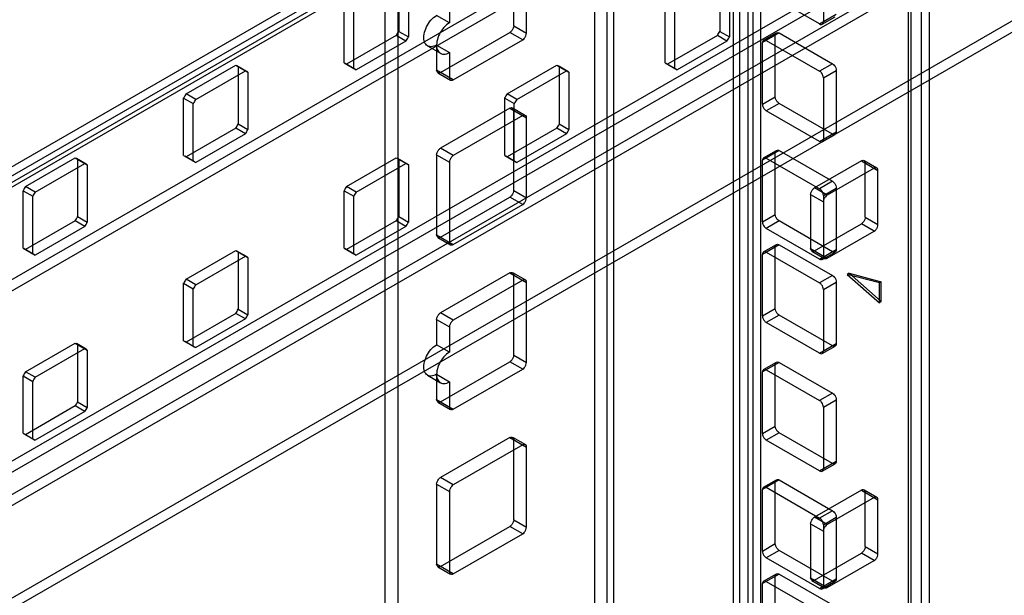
# Model space of a CAD drawing. Header units: millimetres. Extents: x 188 to 1028, y 131 to 1566.
# Tile 282 of 326: x 811 to 919, y 1039 to 1103. Entities that reach past the tile are written whole.
import ezdxf

# ---------------------------------------------------------------- set-up
doc = ezdxf.new("R2010")
doc.units = ezdxf.units.MM
doc.header["$LTSCALE"] = 110.325218
doc.layers.get('0').update_dxf_attribs({"linetype": 'CONTINUOUS'})

msp = doc.modelspace()

# ---------------------------------------------------------------- linework, layer by layer
at = {"color": 7, "linetype": 'CONTINUOUS'}
for p, q in [((892.26, 391.82), (892.26, 1261.15)), ((890.85, 391), (890.85, 1260.33)), ((908.52, 377.53), (908.52, 1252.57)), ((909.94, 376.71), (909.94, 1253.39)), ((908.82, 377.94), (908.82, 1252.16)), ((910.82, 377.94), (910.82, 1252.16)), ((876.06, 365.48), (876.06, 1240.87)), ((889.25, 365.48), (889.25, 1240.87)), ((889.96, 366.81), (889.96, 1241.04)), ((873.94, 1240.36), (873.94, 366.13)), ((875.35, 365.31), (875.35, 1239.54)), ((891.37, 1240.22), (891.37, 365.99)), ((850.89, 355.28), (850.89, 1224.61)), ((852.31, 354.46), (852.31, 1223.79)), ((630.17, 981.96), (946.95, 1164.85)), ((945.45, 1165), (630.79, 983.33)), ((946.95, 1163.63), (631.23, 981.34)), ((946.2, 1163.7), (631.54, 982.03)), ((642.19, 977.47), (956.85, 1159.13)), ((642.19, 976.24), (956.85, 1157.91)), ((944.83, 1132.19), (630.17, 950.52)), ((631.23, 949.91), (945.89, 1131.58)), ((632.29, 948.07), (948.37, 1130.56)), ((632.29, 946.85), (946.95, 1128.52)), ((956.85, 1124.03), (642.19, 942.36)), ((956.85, 1122.8), (642.19, 941.13)), ((865.04, 1102.19), (865.04, 1111.01)), ((866.45, 1101.38), (866.45, 1110.2)), ((899.15, 1109.42), (899.15, 1102.64)), ((852.38, 1107.9), (852.38, 1101.57)), ((853.44, 1107.29), (853.44, 1100.96)), ((887.73, 1107.9), (887.73, 1101.57)), ((888.8, 1107.29), (888.8, 1100.96)), ((857.97, 1105.3), (857.97, 1102.52)), ((898.73, 1102.4), (892.86, 1105.79)), ((846.37, 1098.1), (846.37, 1104.43)), ((881.72, 1098.1), (881.72, 1104.43)), ((847.43, 1097.49), (847.43, 1103.82)), ((857.97, 1102.52), (856.55, 1103.34)), ((882.78, 1097.49), (882.78, 1103.82)), ((898.73, 1102.4), (900.57, 1103.46)), ((899.03, 1102.37), (900.44, 1103.18)), ((865.04, 1102.19), (866.45, 1101.38)), ((852.11, 1101.11), (846.64, 1097.95)), ((853.17, 1100.5), (852.11, 1101.11)), ((852.38, 1101.57), (853.44, 1100.96)), ((856.98, 1097.05), (864.61, 1101.46)), ((858.39, 1096.23), (866.03, 1100.64)), ((866.03, 1100.64), (864.61, 1101.46)), ((887.47, 1101.11), (881.99, 1097.95)), ((888.53, 1100.5), (887.47, 1101.11)), ((887.73, 1101.57), (888.8, 1100.96)), ((894.28, 1101.4), (892.44, 1100.34)), ((892.56, 1100.61), (893.98, 1101.43)), ((892.86, 1100.58), (898.73, 1097.19)), ((893.85, 1094.38), (893.85, 1101.15)), ((894.28, 1101.4), (900.14, 1098.01)), ((853.17, 1100.5), (847.7, 1097.34)), ((855.55, 1099.97), (856.97, 1099.16)), ((856.55, 1100.07), (856.55, 1097.29)), ((856.55, 1100.07), (857.97, 1099.25)), ((888.53, 1100.5), (883.05, 1097.34)), ((892.44, 1093.56), (892.44, 1100.34)), ((857.97, 1099.25), (857.97, 1096.48)), ((828.96, 1094.68), (834.44, 1097.85)), ((834.44, 1097.85), (835.76, 1097.08)), ((835.63, 1097.16), (834.57, 1097.77)), ((834.7, 1097.69), (834.7, 1091.37)), ((846.37, 1098.1), (847.7, 1097.34)), ((847.56, 1097.41), (846.5, 1098.02)), ((864.31, 1094.68), (869.79, 1097.85)), ((869.79, 1097.85), (871.12, 1097.08)), ((870.99, 1097.16), (869.93, 1097.77)), ((870.06, 1097.69), (870.06, 1091.37)), ((881.72, 1098.1), (883.05, 1097.34)), ((882.92, 1097.41), (881.85, 1098.02)), ((900.14, 1098.01), (898.73, 1097.19)), ((830.02, 1094.07), (835.5, 1097.23)), ((835.76, 1097.08), (835.76, 1090.76)), ((858.39, 1096.23), (856.55, 1097.29)), ((856.68, 1097.02), (858.09, 1096.2)), ((865.37, 1094.07), (870.85, 1097.23)), ((871.12, 1097.08), (871.12, 1090.75)), ((899.15, 1096.46), (900.57, 1097.27)), ((899.15, 1096.46), (899.15, 1089.68)), ((900.57, 1097.27), (900.57, 1090.5)), ((828.69, 1087.9), (828.69, 1094.22)), ((828.69, 1094.22), (829.75, 1093.61)), ((830.02, 1094.07), (828.96, 1094.68)), ((864.05, 1087.9), (864.05, 1094.22)), ((864.05, 1094.22), (865.11, 1093.61)), ((865.37, 1094.07), (864.31, 1094.68)), ((892.44, 1093.56), (893.85, 1094.38)), ((829.75, 1087.29), (829.75, 1093.61)), ((864.61, 1093.11), (856.98, 1088.7)), ((864.61, 1093.11), (866.45, 1092.05)), ((864.91, 1093.14), (866.33, 1092.32)), ((865.11, 1087.28), (865.11, 1093.61)), ((894.28, 1093.64), (892.86, 1092.82)), ((900.14, 1090.25), (894.28, 1093.64)), ((866.03, 1092.29), (858.39, 1087.88)), ((865.04, 1084.05), (865.04, 1092.87)), ((866.45, 1083.23), (866.45, 1092.05)), ((898.73, 1089.44), (892.86, 1092.82)), ((834.44, 1090.91), (828.96, 1087.74)), ((835.5, 1090.29), (834.44, 1090.91)), ((834.7, 1091.37), (835.76, 1090.76)), ((869.79, 1090.91), (864.31, 1087.74)), ((870.85, 1090.29), (869.79, 1090.91)), ((870.06, 1091.37), (871.12, 1090.75)), ((835.5, 1090.29), (830.02, 1087.13)), ((870.85, 1090.29), (865.37, 1087.13)), ((898.73, 1089.44), (900.57, 1090.5)), ((899.03, 1089.41), (900.44, 1090.22)), ((858.39, 1087.88), (856.98, 1088.7)), ((811.28, 1084.48), (816.76, 1087.64)), ((816.76, 1087.64), (818.08, 1086.87)), ((817.95, 1086.96), (816.89, 1087.57)), ((828.69, 1087.9), (830.02, 1087.13)), ((829.88, 1087.2), (828.82, 1087.82)), ((846.64, 1084.48), (852.11, 1087.64)), ((852.11, 1087.64), (853.44, 1086.87)), ((853.31, 1086.96), (852.25, 1087.57)), ((856.55, 1087.97), (856.55, 1079.15)), ((856.55, 1087.97), (857.97, 1087.15)), ((864.05, 1087.9), (865.37, 1087.13)), ((865.24, 1087.2), (864.18, 1087.81)), ((894.28, 1088.44), (892.44, 1087.37)), ((892.56, 1087.65), (893.98, 1088.46)), ((892.86, 1087.62), (898.73, 1084.23)), ((893.85, 1081.41), (893.85, 1088.19)), ((894.28, 1088.44), (900.14, 1085.05)), ((812.34, 1083.87), (817.82, 1087.03)), ((817.02, 1087.49), (817.02, 1081.16)), ((818.08, 1086.87), (818.08, 1080.55)), ((847.7, 1083.86), (853.17, 1087.03)), ((852.38, 1087.49), (852.38, 1081.16)), ((853.44, 1086.87), (853.44, 1080.55)), ((857.97, 1087.15), (857.97, 1078.33)), ((892.44, 1080.6), (892.44, 1087.37)), ((903.33, 1087.31), (898.16, 1084.33)), ((904.74, 1086.5), (899.58, 1083.52)), ((903.33, 1087.31), (905.16, 1086.25)), ((903.63, 1087.34), (905.04, 1086.53)), ((903.75, 1081.11), (903.75, 1087.07)), ((905.16, 1080.29), (905.16, 1086.25)), ((812.34, 1083.87), (811.28, 1084.48)), ((847.7, 1083.86), (846.64, 1084.48)), ((899.58, 1083.52), (898.16, 1084.33)), ((900.14, 1085.05), (898.73, 1084.23)), ((811.01, 1077.69), (811.01, 1084.02)), ((811.01, 1084.02), (812.07, 1083.4)), ((812.07, 1077.08), (812.07, 1083.4)), ((846.37, 1077.69), (846.37, 1084.02)), ((846.37, 1084.02), (847.43, 1083.4)), ((847.43, 1077.08), (847.43, 1083.4)), ((856.98, 1078.9), (864.61, 1083.31)), ((866.03, 1082.5), (864.61, 1083.31)), ((865.04, 1084.05), (866.45, 1083.23)), ((897.74, 1083.6), (897.74, 1077.64)), ((897.74, 1083.6), (899.15, 1082.78)), ((899.15, 1083.5), (900.57, 1084.31)), ((899.15, 1083.5), (899.15, 1076.72)), ((900.57, 1084.31), (900.57, 1077.53)), ((858.39, 1078.09), (866.03, 1082.5)), ((817.02, 1081.16), (818.08, 1080.55)), ((852.38, 1081.16), (853.44, 1080.55)), ((892.44, 1080.6), (893.85, 1081.41)), ((903.75, 1081.11), (905.16, 1080.29)), ((816.76, 1080.7), (811.28, 1077.54)), ((817.82, 1080.09), (812.34, 1076.93)), ((817.82, 1080.09), (816.76, 1080.7)), ((852.11, 1080.7), (846.64, 1077.54)), ((853.17, 1080.09), (847.7, 1076.92)), ((853.17, 1080.09), (852.11, 1080.7)), ((894.28, 1080.68), (892.86, 1079.86)), ((900.14, 1077.29), (894.28, 1080.68)), ((898.16, 1077.39), (903.33, 1080.37)), ((904.74, 1079.56), (903.33, 1080.37)), ((856.55, 1079.15), (858.39, 1078.09)), ((898.73, 1076.47), (892.86, 1079.86)), ((899.58, 1076.58), (904.74, 1079.56)), ((856.68, 1078.87), (858.09, 1078.06)), ((894.28, 1078.07), (892.44, 1077)), ((892.56, 1077.28), (893.98, 1078.1)), ((893.85, 1071.04), (893.85, 1077.82)), ((894.28, 1078.07), (900.14, 1074.68)), ((811.01, 1077.69), (812.34, 1076.93)), ((812.2, 1077), (811.14, 1077.61)), ((828.96, 1074.27), (834.44, 1077.43)), ((830.02, 1073.66), (835.5, 1076.82)), ((834.44, 1077.43), (835.76, 1076.67)), ((835.63, 1076.75), (834.57, 1077.36)), ((834.7, 1077.28), (834.7, 1070.95)), ((846.37, 1077.69), (847.7, 1076.92)), ((847.56, 1077), (846.5, 1077.61)), ((892.44, 1070.23), (892.44, 1077)), ((892.86, 1077.25), (898.73, 1073.86)), ((897.74, 1077.64), (899.58, 1076.58)), ((897.86, 1077.36), (899.28, 1076.55)), ((898.73, 1076.47), (900.57, 1077.53)), ((899.03, 1076.44), (900.44, 1077.26)), ((835.76, 1076.67), (835.76, 1070.34)), ((864.61, 1074.96), (856.98, 1070.55)), ((864.61, 1074.96), (866.45, 1073.9)), ((864.91, 1074.99), (866.33, 1074.18)), ((865.04, 1065.9), (865.04, 1074.72)), ((900.14, 1074.68), (898.73, 1073.86)), ((901.98, 1074.92), (901.77, 1074.8)), ((905.31, 1073.85), (901.77, 1074.8)), ((901.77, 1074.8), (905.31, 1071.66)), ((901.98, 1074.92), (905.52, 1073.97)), ((905.52, 1071.79), (901.98, 1074.92)), ((828.69, 1067.48), (828.69, 1073.81)), ((828.69, 1073.81), (829.75, 1073.2)), ((830.02, 1073.66), (828.96, 1074.27)), ((866.03, 1074.15), (858.39, 1069.74)), ((866.45, 1065.08), (866.45, 1073.9)), ((899.15, 1073.13), (900.57, 1073.94)), ((900.57, 1073.94), (900.57, 1067.17)), ((905.52, 1073.97), (905.31, 1073.85)), ((905.31, 1071.66), (905.31, 1073.85)), ((905.52, 1071.79), (905.52, 1073.97)), ((829.75, 1066.87), (829.75, 1073.2)), ((899.15, 1073.13), (899.15, 1066.35)), ((905.52, 1071.79), (905.31, 1071.66)), ((834.44, 1070.49), (828.96, 1067.33)), ((835.5, 1069.88), (834.44, 1070.49)), ((834.7, 1070.95), (835.76, 1070.34)), ((858.39, 1069.74), (856.98, 1070.55)), ((892.44, 1070.23), (893.85, 1071.04)), ((894.28, 1070.31), (892.86, 1069.49)), ((900.14, 1066.92), (894.28, 1070.31)), ((835.5, 1069.88), (830.02, 1066.72)), ((856.55, 1069.82), (856.55, 1067.04)), ((856.55, 1069.82), (857.97, 1069)), ((898.73, 1066.1), (892.86, 1069.49)), ((857.97, 1069), (857.97, 1066.23)), ((811.28, 1064.07), (816.76, 1067.23)), ((816.76, 1067.23), (818.08, 1066.46)), ((817.95, 1066.54), (816.89, 1067.16)), ((817.02, 1067.07), (817.02, 1060.75)), ((828.69, 1067.48), (830.02, 1066.72)), ((829.88, 1066.79), (828.82, 1067.4)), ((857.97, 1066.23), (856.55, 1067.04)), ((898.73, 1066.1), (900.57, 1067.17)), ((812.34, 1063.45), (817.82, 1066.61)), ((818.08, 1066.46), (818.08, 1060.14)), ((865.04, 1065.9), (866.45, 1065.08)), ((899.03, 1066.07), (900.44, 1066.89)), ((856.98, 1060.76), (864.61, 1065.17)), ((866.03, 1064.35), (864.61, 1065.17)), ((894.28, 1065.1), (892.44, 1064.04)), ((892.56, 1064.32), (893.98, 1065.13)), ((893.85, 1058.08), (893.85, 1064.86)), ((894.28, 1065.1), (900.14, 1061.72)), ((812.34, 1063.45), (811.28, 1064.07)), ((856.55, 1063.78), (856.55, 1061)), ((856.55, 1063.78), (857.97, 1062.96)), ((858.39, 1059.94), (866.03, 1064.35)), ((892.44, 1057.27), (892.44, 1064.04)), ((892.86, 1064.29), (898.73, 1060.9)), ((811.01, 1057.28), (811.01, 1063.6)), ((811.01, 1063.6), (812.07, 1062.99)), ((812.07, 1056.67), (812.07, 1062.99)), ((855.55, 1063.68), (856.97, 1062.86)), ((857.97, 1062.96), (857.97, 1060.18)), ((900.14, 1061.72), (898.73, 1060.9)), ((817.02, 1060.75), (818.08, 1060.14)), ((856.55, 1061), (858.39, 1059.94)), ((856.68, 1060.73), (858.09, 1059.91)), ((899.15, 1060.16), (900.57, 1060.98)), ((900.57, 1060.98), (900.57, 1054.2)), ((816.76, 1060.29), (811.28, 1057.12)), ((817.82, 1059.67), (812.34, 1056.51)), ((817.82, 1059.67), (816.76, 1060.29)), ((899.15, 1060.16), (899.15, 1053.39)), ((811.01, 1057.28), (812.34, 1056.51)), ((892.44, 1057.27), (893.85, 1058.08)), ((894.28, 1057.35), (892.86, 1056.53)), ((900.14, 1053.96), (894.28, 1057.35)), ((812.2, 1056.58), (811.14, 1057.2)), ((864.61, 1056.82), (856.98, 1052.41)), ((864.61, 1056.82), (866.45, 1055.76)), ((864.91, 1056.85), (866.33, 1056.03)), ((865.04, 1047.75), (865.04, 1056.57)), ((898.73, 1053.14), (892.86, 1056.53)), ((866.03, 1056), (858.39, 1051.59)), ((866.45, 1046.94), (866.45, 1055.76)), ((898.73, 1053.14), (900.57, 1054.2)), ((899.03, 1053.11), (900.44, 1053.93)), ((858.39, 1051.59), (856.98, 1052.41)), ((894.28, 1052.14), (892.44, 1051.08)), ((892.56, 1051.35), (893.98, 1052.17)), ((893.85, 1045.12), (893.85, 1051.9)), ((894.28, 1052.14), (900.14, 1048.75)), ((856.55, 1051.67), (856.55, 1042.85)), ((856.55, 1051.67), (857.97, 1050.86)), ((857.97, 1050.86), (857.97, 1042.04)), ((892.44, 1044.3), (892.44, 1051.08)), ((892.86, 1051.33), (898.73, 1047.94)), ((903.33, 1051.02), (898.16, 1048.04)), ((903.33, 1051.02), (905.16, 1049.96)), ((903.63, 1051.05), (905.04, 1050.23)), ((903.75, 1044.81), (903.75, 1050.77)), ((904.74, 1050.2), (899.58, 1047.22)), ((905.16, 1044), (905.16, 1049.96)), ((900.14, 1048.75), (898.73, 1047.94)), ((865.04, 1047.75), (866.45, 1046.94)), ((899.58, 1047.22), (898.16, 1048.04)), ((899.15, 1047.2), (900.57, 1048.02)), ((900.57, 1048.02), (900.57, 1041.24)), ((856.98, 1042.61), (864.61, 1047.02)), ((866.03, 1046.2), (864.61, 1047.02)), ((897.74, 1047.3), (897.74, 1041.34)), ((897.74, 1047.3), (899.15, 1046.49)), ((899.15, 1047.2), (899.15, 1040.42)), ((858.39, 1041.79), (866.03, 1046.2)), ((892.44, 1044.3), (893.85, 1045.12)), ((894.28, 1044.38), (892.86, 1043.57)), ((900.14, 1041), (894.28, 1044.38)), ((903.75, 1044.81), (905.16, 1044)), ((898.73, 1040.18), (892.86, 1043.57)), ((898.16, 1041.1), (903.33, 1044.08)), ((899.58, 1040.28), (904.74, 1043.26)), ((904.74, 1043.26), (903.33, 1044.08)), ((858.39, 1041.79), (856.55, 1042.85)), ((856.68, 1042.58), (858.09, 1041.76)), ((894.28, 1041.77), (892.44, 1040.71)), ((892.56, 1040.99), (893.98, 1041.8)), ((892.86, 1040.96), (898.73, 1037.57)), ((893.85, 1034.75), (893.85, 1041.53)), ((894.28, 1041.77), (900.14, 1038.38)), ((897.74, 1041.34), (899.58, 1040.28)), ((897.86, 1041.07), (899.28, 1040.25)), ((898.73, 1040.18), (900.57, 1041.24)), ((899.03, 1040.15), (900.44, 1040.97)), ((892.44, 1033.93), (892.44, 1040.71))]:
    msp.add_line(p, q, dxfattribs=at)
for centre, start, end in [((843.63, 1106.32), 328.4656, 331.5346), ((844.69, 1105.71), 328.4656, 331.5346), ((878.98, 1106.32), 328.4656, 331.5346), ((880.04, 1105.71), 328.4656, 331.5346), ((837.44, 1089.48), 148.4656, 151.5346), ((872.8, 1089.48), 148.4656, 151.5346), ((838.5, 1088.86), 148.4656, 151.5346), ((873.86, 1088.86), 148.4656, 151.5346), ((825.95, 1096.11), 328.4656, 331.5346), ((861.31, 1096.11), 328.4656, 331.5346), ((827.01, 1095.5), 328.4656, 331.5346), ((862.37, 1095.5), 328.4656, 331.5346), ((819.77, 1079.27), 148.4656, 151.5346), ((855.12, 1079.27), 148.4656, 151.5346), ((820.83, 1078.66), 148.4656, 151.5346), ((856.18, 1078.66), 148.4656, 151.5346), ((808.27, 1085.91), 328.4656, 331.5346), ((843.63, 1085.91), 328.4656, 331.5346), ((809.33, 1085.29), 328.4656, 331.5346), ((844.69, 1085.29), 328.4656, 331.5346), ((837.44, 1069.06), 148.4656, 151.5346), ((838.5, 1068.45), 148.4656, 151.5346), ((825.95, 1075.7), 328.4656, 331.5346), ((827.01, 1075.09), 328.4656, 331.5346), ((819.77, 1058.86), 148.4656, 151.5346), ((820.83, 1058.25), 148.4656, 151.5346), ((808.27, 1065.49), 328.4656, 331.5346), ((809.33, 1064.88), 328.4656, 331.5346)]:
    msp.add_arc(centre, 9.96, start, end, dxfattribs=at)
for points, knots in [([(856.55, 1100.07), (856.36, 1099.96), (855.98, 1099.81), (855.38, 1100), (855.11, 1100.59), (855.14, 1101.31), (855.41, 1102.1), (855.88, 1102.81), (856.31, 1103.2), (856.55, 1103.34)], [0, 0, 0, 0, 0.130229, 0.233173, 0.344877, 0.489739, 0.658606, 0.83605, 1, 1, 1, 1]), ([(857.97, 1102.52), (857.73, 1102.38), (857.3, 1102), (856.83, 1101.29), (856.56, 1100.51), (856.52, 1099.79), (856.79, 1099.19), (857.39, 1098.99), (857.78, 1099.15), (857.97, 1099.25)], [0, 0, 0, 0, 0.162891, 0.338516, 0.507397, 0.652857, 0.765205, 0.869083, 1, 1, 1, 1]), ([(865.04, 1102.19), (865.04, 1102.1), (864.99, 1101.91), (864.85, 1101.65), (864.7, 1101.51), (864.61, 1101.46)], [0, 0, 0, 0, 0.314241, 0.656303, 1, 1, 1, 1]), ([(898.73, 1102.4), (898.79, 1102.36), (899, 1102.27), (899.15, 1102.52), (899.15, 1102.64)], [0, 0, 0, 0, 0.366154, 1, 1, 1, 1]), ([(866.03, 1100.64), (866.11, 1100.69), (866.25, 1100.82), (866.4, 1101.08), (866.45, 1101.28), (866.45, 1101.38)], [0, 0, 0, 0, 0.314238, 0.6563, 1, 1, 1, 1]), ([(892.86, 1100.58), (892.8, 1100.62), (892.59, 1100.71), (892.44, 1100.46), (892.44, 1100.34)], [0, 0, 0, 0, 0.366154, 1, 1, 1, 1]), ([(893.85, 1101.15), (893.85, 1101.22), (893.88, 1101.45), (894.17, 1101.46), (894.28, 1101.4)], [0, 0, 0, 0, 0.366159, 1, 1, 1, 1]), ([(900.14, 1098.01), (900.22, 1097.96), (900.37, 1097.83), (900.52, 1097.57), (900.57, 1097.37), (900.57, 1097.27)], [0, 0, 0, 0, 0.314239, 0.6563, 1, 1, 1, 1]), ([(856.98, 1097.05), (856.91, 1097.01), (856.71, 1096.92), (856.55, 1097.17), (856.55, 1097.29)], [0, 0, 0, 0, 0.366154, 1, 1, 1, 1]), ([(857.97, 1096.48), (857.97, 1096.41), (857.99, 1096.18), (858.28, 1096.17), (858.39, 1096.23)], [0, 0, 0, 0, 0.36616, 1, 1, 1, 1]), ([(899.15, 1096.46), (899.15, 1096.55), (899.11, 1096.74), (898.97, 1097), (898.82, 1097.14), (898.73, 1097.19)], [0, 0, 0, 0, 0.31424, 0.656302, 1, 1, 1, 1]), ([(894.28, 1093.64), (894.2, 1093.69), (894.05, 1093.82), (893.9, 1094.07), (893.85, 1094.27), (893.85, 1094.38)], [0, 0, 0, 0, 0.314239, 0.6563, 1, 1, 1, 1]), ([(864.61, 1093.11), (864.67, 1093.15), (864.88, 1093.24), (865.04, 1092.99), (865.04, 1092.87)], [0, 0, 0, 0, 0.366154, 1, 1, 1, 1]), ([(892.44, 1093.56), (892.44, 1093.47), (892.48, 1093.27), (892.63, 1093.02), (892.77, 1092.87), (892.86, 1092.82)], [0, 0, 0, 0, 0.31424, 0.656302, 1, 1, 1, 1]), ([(866.45, 1092.05), (866.45, 1092.12), (866.43, 1092.35), (866.13, 1092.36), (866.03, 1092.29)], [0, 0, 0, 0, 0.36616, 1, 1, 1, 1]), ([(900.57, 1090.5), (900.57, 1090.43), (900.54, 1090.2), (900.25, 1090.19), (900.14, 1090.25)], [0, 0, 0, 0, 0.366159, 1, 1, 1, 1]), ([(856.55, 1087.97), (856.55, 1088.06), (856.6, 1088.25), (856.74, 1088.51), (856.89, 1088.65), (856.98, 1088.7)], [0, 0, 0, 0, 0.314241, 0.656303, 1, 1, 1, 1]), ([(898.73, 1089.44), (898.79, 1089.4), (899, 1089.31), (899.15, 1089.56), (899.15, 1089.68)], [0, 0, 0, 0, 0.366154, 1, 1, 1, 1]), ([(858.39, 1087.88), (858.31, 1087.84), (858.17, 1087.7), (858.02, 1087.45), (857.97, 1087.25), (857.97, 1087.15)], [0, 0, 0, 0, 0.314238, 0.6563, 1, 1, 1, 1]), ([(892.86, 1087.62), (892.8, 1087.65), (892.59, 1087.75), (892.44, 1087.5), (892.44, 1087.37)], [0, 0, 0, 0, 0.366154, 1, 1, 1, 1]), ([(893.85, 1088.19), (893.85, 1088.26), (893.88, 1088.49), (894.17, 1088.5), (894.28, 1088.44)], [0, 0, 0, 0, 0.366159, 1, 1, 1, 1]), ([(903.33, 1087.31), (903.39, 1087.35), (903.6, 1087.44), (903.75, 1087.19), (903.75, 1087.07)], [0, 0, 0, 0, 0.366154, 1, 1, 1, 1]), ([(905.16, 1086.25), (905.16, 1086.32), (905.14, 1086.55), (904.85, 1086.56), (904.74, 1086.5)], [0, 0, 0, 0, 0.36616, 1, 1, 1, 1]), ([(897.74, 1083.6), (897.74, 1083.69), (897.78, 1083.88), (897.93, 1084.14), (898.08, 1084.28), (898.16, 1084.33)], [0, 0, 0, 0, 0.314241, 0.656303, 1, 1, 1, 1]), ([(900.14, 1085.05), (900.22, 1085), (900.37, 1084.87), (900.52, 1084.61), (900.57, 1084.41), (900.57, 1084.31)], [0, 0, 0, 0, 0.314239, 0.6563, 1, 1, 1, 1]), ([(865.04, 1084.05), (865.04, 1083.96), (864.99, 1083.76), (864.85, 1083.51), (864.7, 1083.36), (864.61, 1083.31)], [0, 0, 0, 0, 0.314241, 0.656303, 1, 1, 1, 1]), ([(866.03, 1082.5), (866.11, 1082.54), (866.25, 1082.68), (866.4, 1082.93), (866.45, 1083.13), (866.45, 1083.23)], [0, 0, 0, 0, 0.314238, 0.6563, 1, 1, 1, 1]), ([(899.15, 1083.5), (899.15, 1083.59), (899.11, 1083.78), (898.97, 1084.04), (898.82, 1084.18), (898.73, 1084.23)], [0, 0, 0, 0, 0.31424, 0.656302, 1, 1, 1, 1]), ([(899.58, 1083.52), (899.5, 1083.47), (899.35, 1083.34), (899.2, 1083.08), (899.15, 1082.88), (899.15, 1082.78)], [0, 0, 0, 0, 0.314238, 0.6563, 1, 1, 1, 1]), ([(894.28, 1080.68), (894.2, 1080.72), (894.05, 1080.86), (893.9, 1081.11), (893.85, 1081.31), (893.85, 1081.41)], [0, 0, 0, 0, 0.314239, 0.6563, 1, 1, 1, 1]), ([(903.75, 1081.11), (903.75, 1081.02), (903.71, 1080.82), (903.56, 1080.57), (903.41, 1080.42), (903.33, 1080.37)], [0, 0, 0, 0, 0.314241, 0.656303, 1, 1, 1, 1]), ([(892.44, 1080.6), (892.44, 1080.5), (892.48, 1080.31), (892.63, 1080.06), (892.77, 1079.91), (892.86, 1079.86)], [0, 0, 0, 0, 0.31424, 0.656302, 1, 1, 1, 1]), ([(904.74, 1079.56), (904.82, 1079.6), (904.96, 1079.74), (905.11, 1079.99), (905.16, 1080.19), (905.16, 1080.29)], [0, 0, 0, 0, 0.314238, 0.6563, 1, 1, 1, 1]), ([(856.98, 1078.9), (856.91, 1078.87), (856.71, 1078.78), (856.55, 1079.02), (856.55, 1079.15)], [0, 0, 0, 0, 0.366154, 1, 1, 1, 1]), ([(857.97, 1078.33), (857.97, 1078.26), (857.99, 1078.03), (858.28, 1078.02), (858.39, 1078.09)], [0, 0, 0, 0, 0.36616, 1, 1, 1, 1]), ([(893.85, 1077.82), (893.85, 1077.89), (893.88, 1078.12), (894.17, 1078.13), (894.28, 1078.07)], [0, 0, 0, 0, 0.366159, 1, 1, 1, 1]), ([(892.86, 1077.25), (892.8, 1077.28), (892.59, 1077.38), (892.44, 1077.13), (892.44, 1077)], [0, 0, 0, 0, 0.366154, 1, 1, 1, 1]), ([(898.16, 1077.39), (898.1, 1077.36), (897.89, 1077.27), (897.74, 1077.51), (897.74, 1077.64)], [0, 0, 0, 0, 0.366154, 1, 1, 1, 1]), ([(899.15, 1076.82), (899.15, 1076.75), (899.18, 1076.52), (899.47, 1076.51), (899.58, 1076.58)], [0, 0, 0, 0, 0.36616, 1, 1, 1, 1]), ([(900.57, 1077.53), (900.57, 1077.46), (900.54, 1077.24), (900.25, 1077.23), (900.14, 1077.29)], [0, 0, 0, 0, 0.366159, 1, 1, 1, 1]), ([(898.73, 1076.47), (898.79, 1076.44), (899, 1076.35), (899.15, 1076.59), (899.15, 1076.72)], [0, 0, 0, 0, 0.366154, 1, 1, 1, 1]), ([(864.61, 1074.96), (864.67, 1075), (864.88, 1075.09), (865.04, 1074.84), (865.04, 1074.72)], [0, 0, 0, 0, 0.366154, 1, 1, 1, 1]), ([(900.14, 1074.68), (900.22, 1074.63), (900.37, 1074.5), (900.52, 1074.24), (900.57, 1074.04), (900.57, 1073.94)], [0, 0, 0, 0, 0.314239, 0.6563, 1, 1, 1, 1]), ([(866.45, 1073.9), (866.45, 1073.97), (866.43, 1074.2), (866.13, 1074.21), (866.03, 1074.15)], [0, 0, 0, 0, 0.36616, 1, 1, 1, 1]), ([(899.15, 1073.13), (899.15, 1073.22), (899.11, 1073.41), (898.97, 1073.67), (898.82, 1073.81), (898.73, 1073.86)], [0, 0, 0, 0, 0.31424, 0.656302, 1, 1, 1, 1]), ([(856.55, 1069.82), (856.55, 1069.91), (856.6, 1070.1), (856.74, 1070.36), (856.89, 1070.5), (856.98, 1070.55)], [0, 0, 0, 0, 0.314241, 0.656303, 1, 1, 1, 1]), ([(892.44, 1070.23), (892.44, 1070.14), (892.48, 1069.94), (892.63, 1069.69), (892.77, 1069.54), (892.86, 1069.49)], [0, 0, 0, 0, 0.31424, 0.656302, 1, 1, 1, 1]), ([(894.28, 1070.31), (894.2, 1070.35), (894.05, 1070.49), (893.9, 1070.74), (893.85, 1070.94), (893.85, 1071.04)], [0, 0, 0, 0, 0.314239, 0.6563, 1, 1, 1, 1]), ([(858.39, 1069.74), (858.31, 1069.69), (858.17, 1069.56), (858.02, 1069.3), (857.97, 1069.1), (857.97, 1069)], [0, 0, 0, 0, 0.314238, 0.6563, 1, 1, 1, 1]), ([(856.55, 1063.78), (856.36, 1063.67), (855.98, 1063.51), (855.38, 1063.71), (855.11, 1064.3), (855.14, 1065.02), (855.41, 1065.8), (855.88, 1066.52), (856.31, 1066.91), (856.55, 1067.04)], [0, 0, 0, 0, 0.130229, 0.233173, 0.344877, 0.489739, 0.658606, 0.83605, 1, 1, 1, 1]), ([(900.57, 1067.17), (900.57, 1067.09), (900.54, 1066.87), (900.25, 1066.86), (900.14, 1066.92)], [0, 0, 0, 0, 0.366159, 1, 1, 1, 1]), ([(857.97, 1066.23), (857.73, 1066.09), (857.3, 1065.71), (856.83, 1065), (856.56, 1064.21), (856.52, 1063.49), (856.79, 1062.9), (857.39, 1062.7), (857.78, 1062.85), (857.97, 1062.96)], [0, 0, 0, 0, 0.162891, 0.338516, 0.507397, 0.652857, 0.765205, 0.869083, 1, 1, 1, 1]), ([(865.04, 1065.9), (865.04, 1065.81), (864.99, 1065.62), (864.85, 1065.36), (864.7, 1065.22), (864.61, 1065.17)], [0, 0, 0, 0, 0.314241, 0.656303, 1, 1, 1, 1]), ([(898.73, 1066.1), (898.79, 1066.07), (899, 1065.98), (899.15, 1066.22), (899.15, 1066.35)], [0, 0, 0, 0, 0.366154, 1, 1, 1, 1]), ([(866.03, 1064.35), (866.11, 1064.39), (866.25, 1064.53), (866.4, 1064.78), (866.45, 1064.98), (866.45, 1065.08)], [0, 0, 0, 0, 0.314238, 0.6563, 1, 1, 1, 1]), ([(893.85, 1064.86), (893.85, 1064.93), (893.88, 1065.16), (894.17, 1065.17), (894.28, 1065.1)], [0, 0, 0, 0, 0.366159, 1, 1, 1, 1]), ([(892.86, 1064.29), (892.8, 1064.32), (892.59, 1064.41), (892.44, 1064.17), (892.44, 1064.04)], [0, 0, 0, 0, 0.366154, 1, 1, 1, 1]), ([(900.14, 1061.72), (900.22, 1061.67), (900.37, 1061.53), (900.52, 1061.28), (900.57, 1061.08), (900.57, 1060.98)], [0, 0, 0, 0, 0.314239, 0.6563, 1, 1, 1, 1]), ([(856.98, 1060.76), (856.91, 1060.72), (856.71, 1060.63), (856.55, 1060.88), (856.55, 1061)], [0, 0, 0, 0, 0.366154, 1, 1, 1, 1]), ([(899.15, 1060.16), (899.15, 1060.26), (899.11, 1060.45), (898.97, 1060.7), (898.82, 1060.85), (898.73, 1060.9)], [0, 0, 0, 0, 0.31424, 0.656302, 1, 1, 1, 1]), ([(857.97, 1060.18), (857.97, 1060.11), (857.99, 1059.89), (858.28, 1059.88), (858.39, 1059.94)], [0, 0, 0, 0, 0.36616, 1, 1, 1, 1]), ([(892.44, 1057.27), (892.44, 1057.17), (892.48, 1056.98), (892.63, 1056.72), (892.77, 1056.58), (892.86, 1056.53)], [0, 0, 0, 0, 0.31424, 0.656302, 1, 1, 1, 1]), ([(894.28, 1057.35), (894.2, 1057.39), (894.05, 1057.53), (893.9, 1057.78), (893.85, 1057.98), (893.85, 1058.08)], [0, 0, 0, 0, 0.314239, 0.6563, 1, 1, 1, 1]), ([(864.61, 1056.82), (864.67, 1056.85), (864.88, 1056.94), (865.04, 1056.7), (865.04, 1056.57)], [0, 0, 0, 0, 0.366154, 1, 1, 1, 1]), ([(866.45, 1055.76), (866.45, 1055.83), (866.43, 1056.05), (866.13, 1056.06), (866.03, 1056)], [0, 0, 0, 0, 0.36616, 1, 1, 1, 1]), ([(900.57, 1054.2), (900.57, 1054.13), (900.54, 1053.91), (900.25, 1053.9), (900.14, 1053.96)], [0, 0, 0, 0, 0.366159, 1, 1, 1, 1]), ([(898.73, 1053.14), (898.79, 1053.11), (899, 1053.01), (899.15, 1053.26), (899.15, 1053.39)], [0, 0, 0, 0, 0.366154, 1, 1, 1, 1]), ([(856.55, 1051.67), (856.55, 1051.76), (856.6, 1051.96), (856.74, 1052.21), (856.89, 1052.36), (856.98, 1052.41)], [0, 0, 0, 0, 0.314241, 0.656303, 1, 1, 1, 1]), ([(893.85, 1051.9), (893.85, 1051.97), (893.88, 1052.19), (894.17, 1052.2), (894.28, 1052.14)], [0, 0, 0, 0, 0.366159, 1, 1, 1, 1]), ([(858.39, 1051.59), (858.31, 1051.55), (858.17, 1051.41), (858.02, 1051.16), (857.97, 1050.96), (857.97, 1050.86)], [0, 0, 0, 0, 0.314238, 0.6563, 1, 1, 1, 1]), ([(892.86, 1051.33), (892.8, 1051.36), (892.59, 1051.45), (892.44, 1051.2), (892.44, 1051.08)], [0, 0, 0, 0, 0.366154, 1, 1, 1, 1]), ([(903.33, 1051.02), (903.39, 1051.06), (903.6, 1051.15), (903.75, 1050.9), (903.75, 1050.77)], [0, 0, 0, 0, 0.366154, 1, 1, 1, 1]), ([(905.16, 1049.96), (905.16, 1050.03), (905.14, 1050.26), (904.85, 1050.26), (904.74, 1050.2)], [0, 0, 0, 0, 0.36616, 1, 1, 1, 1]), ([(900.14, 1048.75), (900.22, 1048.71), (900.37, 1048.57), (900.52, 1048.32), (900.57, 1048.12), (900.57, 1048.02)], [0, 0, 0, 0, 0.314239, 0.6563, 1, 1, 1, 1]), ([(865.04, 1047.75), (865.04, 1047.66), (864.99, 1047.47), (864.85, 1047.21), (864.7, 1047.07), (864.61, 1047.02)], [0, 0, 0, 0, 0.314241, 0.656303, 1, 1, 1, 1]), ([(897.74, 1047.3), (897.74, 1047.4), (897.78, 1047.59), (897.93, 1047.84), (898.08, 1047.99), (898.16, 1048.04)], [0, 0, 0, 0, 0.314241, 0.656303, 1, 1, 1, 1]), ([(899.15, 1047.2), (899.15, 1047.29), (899.11, 1047.49), (898.97, 1047.74), (898.82, 1047.89), (898.73, 1047.94)], [0, 0, 0, 0, 0.31424, 0.656302, 1, 1, 1, 1]), ([(866.03, 1046.2), (866.11, 1046.25), (866.25, 1046.38), (866.4, 1046.64), (866.45, 1046.84), (866.45, 1046.94)], [0, 0, 0, 0, 0.314238, 0.6563, 1, 1, 1, 1]), ([(899.58, 1047.22), (899.5, 1047.18), (899.35, 1047.04), (899.2, 1046.79), (899.15, 1046.59), (899.15, 1046.49)], [0, 0, 0, 0, 0.314238, 0.6563, 1, 1, 1, 1]), ([(892.44, 1044.3), (892.44, 1044.21), (892.48, 1044.02), (892.63, 1043.76), (892.77, 1043.62), (892.86, 1043.57)], [0, 0, 0, 0, 0.31424, 0.656302, 1, 1, 1, 1]), ([(894.28, 1044.38), (894.2, 1044.43), (894.05, 1044.57), (893.9, 1044.82), (893.85, 1045.02), (893.85, 1045.12)], [0, 0, 0, 0, 0.314239, 0.6563, 1, 1, 1, 1]), ([(903.75, 1044.81), (903.75, 1044.72), (903.71, 1044.53), (903.56, 1044.27), (903.41, 1044.13), (903.33, 1044.08)], [0, 0, 0, 0, 0.314241, 0.656303, 1, 1, 1, 1]), ([(904.74, 1043.26), (904.82, 1043.31), (904.96, 1043.44), (905.11, 1043.7), (905.16, 1043.9), (905.16, 1044)], [0, 0, 0, 0, 0.314238, 0.6563, 1, 1, 1, 1]), ([(856.98, 1042.61), (856.91, 1042.57), (856.71, 1042.48), (856.55, 1042.73), (856.55, 1042.85)], [0, 0, 0, 0, 0.366154, 1, 1, 1, 1]), ([(857.97, 1042.04), (857.97, 1041.97), (857.99, 1041.74), (858.28, 1041.73), (858.39, 1041.79)], [0, 0, 0, 0, 0.36616, 1, 1, 1, 1]), ([(892.86, 1040.96), (892.8, 1040.99), (892.59, 1041.08), (892.44, 1040.83), (892.44, 1040.71)], [0, 0, 0, 0, 0.366154, 1, 1, 1, 1]), ([(893.85, 1041.53), (893.85, 1041.6), (893.88, 1041.82), (894.17, 1041.83), (894.28, 1041.77)], [0, 0, 0, 0, 0.366159, 1, 1, 1, 1]), ([(898.16, 1041.1), (898.1, 1041.06), (897.89, 1040.97), (897.74, 1041.22), (897.74, 1041.34)], [0, 0, 0, 0, 0.366154, 1, 1, 1, 1]), ([(900.57, 1041.24), (900.57, 1041.17), (900.54, 1040.94), (900.25, 1040.93), (900.14, 1041)], [0, 0, 0, 0, 0.366159, 1, 1, 1, 1]), ([(898.73, 1040.18), (898.79, 1040.14), (899, 1040.05), (899.15, 1040.3), (899.15, 1040.42)], [0, 0, 0, 0, 0.366154, 1, 1, 1, 1]), ([(899.15, 1040.53), (899.15, 1040.46), (899.18, 1040.23), (899.47, 1040.22), (899.58, 1040.28)], [0, 0, 0, 0, 0.36616, 1, 1, 1, 1])]:
    msp.add_open_spline(points, degree=3, knots=knots, dxfattribs=at)
for points in [[(834.44, 1097.85), (834.5, 1097.82), (834.56, 1097.79), (834.62, 1097.75)], [(846.64, 1097.95), (846.57, 1097.98), (846.51, 1098.01), (846.46, 1098.05)], [(847.43, 1097.49), (847.49, 1097.45), (847.54, 1097.41), (847.6, 1097.38)], [(869.79, 1097.85), (869.85, 1097.82), (869.91, 1097.79), (869.97, 1097.75)], [(881.99, 1097.95), (881.93, 1097.98), (881.87, 1098.01), (881.81, 1098.05)], [(882.78, 1097.49), (882.84, 1097.45), (882.9, 1097.41), (882.96, 1097.38)], [(835.76, 1097.08), (835.71, 1097.12), (835.65, 1097.16), (835.59, 1097.19)], [(871.12, 1097.08), (871.06, 1097.12), (871, 1097.16), (870.94, 1097.19)], [(816.76, 1087.64), (816.82, 1087.61), (816.88, 1087.58), (816.94, 1087.54)], [(828.96, 1087.74), (828.9, 1087.77), (828.83, 1087.8), (828.78, 1087.84)], [(852.11, 1087.64), (852.17, 1087.61), (852.24, 1087.58), (852.29, 1087.54)], [(864.31, 1087.74), (864.25, 1087.77), (864.19, 1087.8), (864.13, 1087.84)], [(818.08, 1086.87), (818.03, 1086.91), (817.97, 1086.95), (817.91, 1086.98)], [(829.75, 1087.29), (829.81, 1087.25), (829.87, 1087.21), (829.93, 1087.18)], [(853.44, 1086.87), (853.38, 1086.91), (853.33, 1086.95), (853.27, 1086.98)], [(865.11, 1087.28), (865.16, 1087.25), (865.22, 1087.21), (865.28, 1087.18)], [(811.28, 1077.54), (811.22, 1077.57), (811.16, 1077.6), (811.1, 1077.64)], [(812.07, 1077.08), (812.13, 1077.04), (812.19, 1077), (812.25, 1076.97)], [(834.44, 1077.43), (834.5, 1077.4), (834.56, 1077.37), (834.62, 1077.34)], [(835.76, 1076.67), (835.71, 1076.71), (835.65, 1076.75), (835.59, 1076.77)], [(846.64, 1077.54), (846.57, 1077.57), (846.51, 1077.6), (846.46, 1077.63)], [(847.43, 1077.08), (847.49, 1077.04), (847.54, 1077), (847.6, 1076.97)], [(816.76, 1067.23), (816.82, 1067.2), (816.88, 1067.17), (816.94, 1067.13)], [(828.96, 1067.33), (828.9, 1067.36), (828.83, 1067.39), (828.78, 1067.43)], [(818.08, 1066.46), (818.03, 1066.5), (817.97, 1066.54), (817.91, 1066.57)], [(829.75, 1066.87), (829.81, 1066.83), (829.87, 1066.79), (829.93, 1066.77)], [(811.28, 1057.12), (811.22, 1057.15), (811.16, 1057.18), (811.1, 1057.22)], [(812.07, 1056.67), (812.13, 1056.63), (812.19, 1056.59), (812.25, 1056.56)]]:
    msp.add_open_spline(points, degree=3, dxfattribs=at)

doc.saveas('drawing.dxf')
